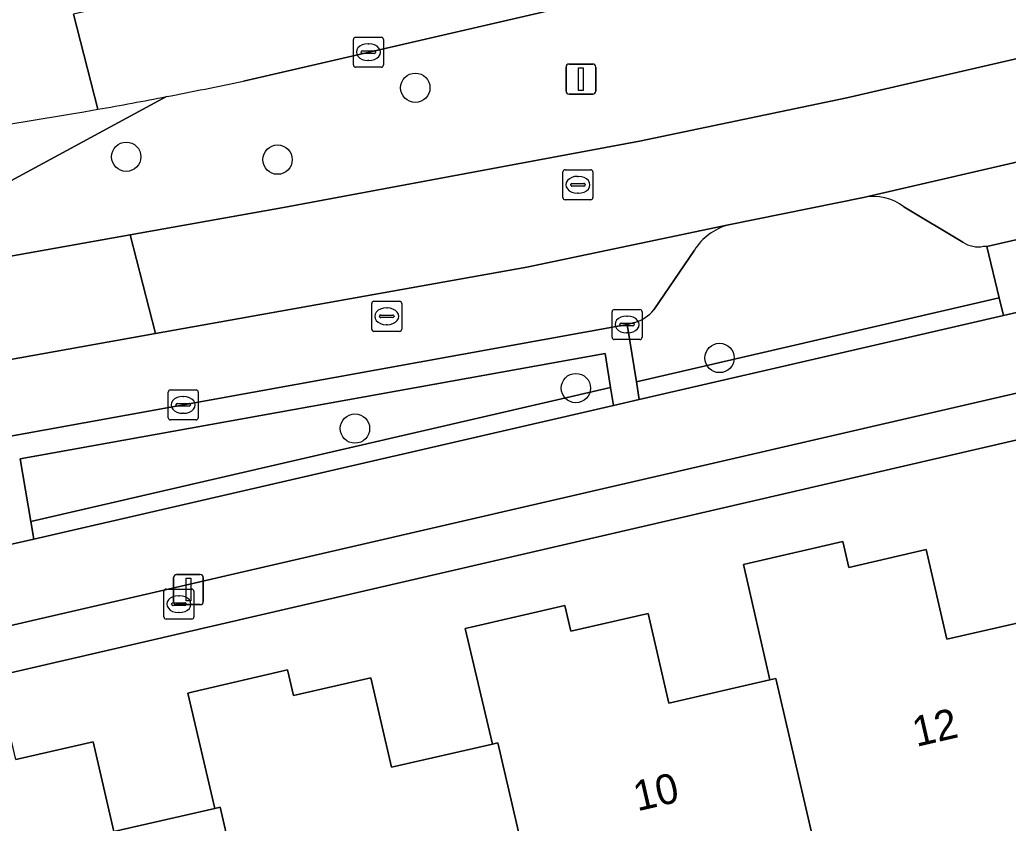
# Model space of a CAD drawing. Extents: x 156412 to 157779, y 382335 to 383768.
# Drawn here: x 156706.74 to 156739.66, y 382899.99 to 382926.74 of the extents above; entities that cross this region are included whole.
import ezdxf

# ---------------------------------------------------------------- set-up
doc = ezdxf.new("R2010")
doc.units = 0
for name, color, linetype in [('IMGEO_Berm_groen', 7, 'Continuous'), ('IMGEO_Boom', 7, 'Continuous'), ('IMGEO_Brandkraan', 7, 'Continuous'), ('IMGEO_Erf', 7, 'Continuous'), ('IMGEO_Fietspad_gesloten', 7, 'Continuous'), ('IMGEO_Groenvoorziening', 7, 'Continuous'), ('IMGEO_Haag', 7, 'Continuous'), ('IMGEO_Kolk', 7, 'Continuous'), ('IMGEO_Lichtmast', 7, 'Continuous'), ('IMGEO_Pand', 7, 'Continuous'), ('IMGEO_Pand_nummerreeks', 7, 'Continuous'), ('IMGEO_Parkeervlak_open', 7, 'Continuous'), ('IMGEO_Rijbaan_regionaal_gesloten', 7, 'Continuous'), ('IMGEO_Rioolput', 7, 'Continuous'), ('IMGEO_Voetpad_open', 7, 'Continuous')]:
    doc.layers.add(name, color=color, linetype=linetype)

msp = doc.modelspace()

# ---------------------------------------------------------------- linework, layer by layer
at = {"layer": 'IMGEO_Berm_groen'}
for points in [[(156802.928, 382939.975), (156805.571, 382940.585), (156804.396, 382945.536), (156802.141, 382944.974), (156801.715, 382944.946), (156796.626, 382943.745), (156774.357, 382938.587), (156714.192, 382924.699)], [(156711.629, 382924.18), (156699.533, 382917.637), (156710.418, 382919.581), (156715.524, 382920.493), (156727.381, 382922.7), (156734.281, 382924.139), (156802.928, 382939.975)], [(156691.926, 382916.279), (156699.533, 382917.637), (156711.629, 382924.18)], [(156734.842, 382920.826), (156730.342, 382919.906)], [(156738.145, 382919.339), (156736.186, 382920.508)], [(156727.229, 382916.661), (156726.967, 382916.592), (156727.276, 382914.688), (156739.362, 382917.478), (156738.952, 382919.195)], [(156729.21, 382919.064), (156727.857, 382917.077)], [(156738.952, 382919.195), (156738.842, 382919.199)]]:
    msp.add_lwpolyline(points, dxfattribs=at)
msp.add_lwpolyline([(156726.42, 382914.491), (156726.237, 382915.622), (156706.753, 382912.122), (156707.112, 382910.034)], close=True, dxfattribs=at)
for centre, radius, start, end in [((156683.087, 383071.719), 150.275, 280.94891, 281.94596), ((156686.01, 383056.502), 134.779, 279.96973, 280.95755), ((156684.675, 383063.787), 142.186, 273.82234, 279.9911), ((156735.166, 382919.195), 1.663, 52.1562, 101.2202), ((156730.829, 382918.069), 1.9, 104.8485, 148.4365), ((156738.656, 382920.076), 0.897, 235.2942, 281.9911), ((156726.834, 382917.94), 1.339, 287.1785, 319.8641)]:
    msp.add_arc(centre, radius, start, end, dxfattribs=at)
at = {"layer": 'IMGEO_Boom'}
for centre in [(156719.915, 382924.476), (156710.29, 382922.177), (156715.329, 382922.082), (156730.047, 382915.478), (156725.262, 382914.476), (156717.906, 382913.127)]:
    msp.add_circle(centre, 0.489, dxfattribs=at)
at = {"layer": 'IMGEO_Brandkraan'}
for p, q in [((156711.542, 382906.856), (156711.542, 382907.708)), ((156711.617, 382907.782), (156712.469, 382907.782)), ((156712.03, 382907.562), (156712.055, 382907.562)), ((156712.543, 382907.708), (156712.543, 382906.856)), ((156711.801, 382907.276), (156711.801, 382907.288)), ((156712.239, 382907.239), (156711.841, 382907.239)), ((156711.844, 382907.325), (156712.242, 382907.325)), ((156712.285, 382907.288), (156712.285, 382907.276)), ((156712.053, 382907.002), (156712.028, 382907.002)), ((156712.469, 382906.782), (156711.617, 382906.782))]:
    msp.add_line(p, q, dxfattribs=at)
for points in [[(156711.542, 382906.856), (156711.542, 382907.708)], [(156711.617, 382907.782), (156712.469, 382907.782)], [(156712.543, 382907.708), (156712.543, 382906.856)], [(156712.469, 382906.782), (156711.617, 382906.782)]]:
    msp.add_lwpolyline(points, dxfattribs=at)
for centre, radius, start, end in [((156711.619, 382907.706), 0.0765, 91.552, 178.448), ((156711.619, 382907.706), 0.0765, 91.552, 178.448), ((156712.467, 382907.706), 0.0765, 1.552, 88.448), ((156712.467, 382907.706), 0.0765, 1.552, 88.448), ((156711.841, 382907.285), 0.0403, 85.8775, 175.7526), ((156711.838, 382907.275), 0.0366, 178.938, 274.7102), ((156712.242, 382907.282), 0.043, 264.8664, 352.4533), ((156712.246, 382907.287), 0.0386, 1.7309, 96.639), ((156711.619, 382906.858), 0.0765, 181.552, 268.448), ((156711.619, 382906.858), 0.0765, 181.552, 268.448), ((156712.467, 382906.858), 0.0765, 271.552, 358.448), ((156712.467, 382906.858), 0.0765, 271.552, 358.448)]:
    msp.add_arc(centre, radius, start, end, dxfattribs=at)
for centre, major_axis, ratio, start_param, end_param in [((156712.029, 382907.282), (-0.387, 0.002), 0.722429, 4.712389, 7.853982), ((156712.054, 382907.282), (-0.39, 0.002), 0.717154, 1.570796, 4.712389)]:
    msp.add_ellipse(centre, major_axis=major_axis, ratio=ratio, start_param=start_param, end_param=end_param, dxfattribs=at)
at = {"layer": 'IMGEO_Erf'}
for points in [[(156774.309, 382920.694), (156684.12, 382899.829)], [(156706.609, 382902.103), (156709.184, 382902.695), (156709.875, 382899.712), (156713.238, 382900.482), (156712.338, 382904.313), (156712.522, 382904.356), (156715.658, 382905.097), (156715.855, 382904.24), (156718.43, 382904.832), (156719.121, 382901.849), (156722.484, 382902.619), (156721.578, 382906.467), (156721.771, 382906.512), (156724.897, 382907.234), (156725.094, 382906.377), (156727.669, 382906.969), (156728.36, 382903.986), (156731.723, 382904.756), (156730.844, 382908.6), (156731.028, 382908.642), (156734.155, 382909.363), (156734.352, 382908.506), (156736.927, 382909.098), (156737.618, 382906.115), (156740.981, 382906.885)]]:
    msp.add_lwpolyline(points, dxfattribs=at)
at = {"layer": 'IMGEO_Fietspad_gesloten'}
for points in [[(156674.773, 382899.258), (156767.182, 382920.602), (156826.292, 382934.262), (156902.955, 382951.999), (156911.251, 382953.909), (156913.318, 382954.385), (156939.803, 382960.484), (156939.156, 382962.984), (156887.943, 382951.159), (156887.089, 382950.962), (156864.935, 382945.847), (156864.068, 382945.647), (156859.834, 382944.669), (156852.462, 382942.964), (156851.598, 382942.764), (156830.312, 382937.841), (156829.479, 382937.648), (156815.976, 382934.507), (156815.173, 382934.345)], [(156809.782, 382933.13), (156809.3, 382933.028), (156807.367, 382932.551), (156806.116, 382932.217), (156791.735, 382928.919), (156790.862, 382928.717), (156789.293, 382928.354), (156769.36, 382923.765), (156768.531, 382923.574), (156756.642, 382920.837), (156755.788, 382920.641), (156740.33, 382917.082), (156739.502, 382916.892), (156732.188, 382915.208), (156727.372, 382914.098), (156726.516, 382913.9), (156707.213, 382909.45), (156706.422, 382909.267), (156685.15, 382904.363), (156675.452, 382902.127), (156672.959, 382901.552), (156671.88, 382901.564), (156670.262, 382901.777)]]:
    msp.add_lwpolyline(points, dxfattribs=at)
at = {"layer": 'IMGEO_Groenvoorziening'}
for points in [[(156739.362, 382917.478), (156727.276, 382914.688), (156727.372, 382914.098), (156732.188, 382915.208), (156739.502, 382916.892)], [(156726.516, 382913.9), (156726.42, 382914.491), (156707.112, 382910.034), (156707.213, 382909.45)]]:
    msp.add_lwpolyline(points, close=True, dxfattribs=at)
at = {"layer": 'IMGEO_Haag'}
for points in [[(156739.362, 382917.478), (156727.276, 382914.688), (156727.372, 382914.098), (156732.188, 382915.208), (156739.502, 382916.892)], [(156726.42, 382914.491), (156707.112, 382910.034), (156707.213, 382909.45), (156726.516, 382913.9)]]:
    msp.add_lwpolyline(points, close=True, dxfattribs=at)
at = {"layer": 'IMGEO_Kolk'}
for p, q in [((156717.852, 382925.234), (156717.852, 382926.086)), ((156717.927, 382926.16), (156718.779, 382926.16)), ((156718.34, 382925.94), (156718.365, 382925.94)), ((156718.853, 382926.086), (156718.853, 382925.234)), ((156718.111, 382925.654), (156718.111, 382925.666)), ((156718.549, 382925.617), (156718.151, 382925.617)), ((156718.154, 382925.703), (156718.552, 382925.703)), ((156718.595, 382925.666), (156718.595, 382925.654)), ((156718.363, 382925.38), (156718.338, 382925.38)), ((156718.779, 382925.16), (156717.927, 382925.16)), ((156726.541, 382917.092), (156727.393, 382917.092)), ((156726.466, 382916.166), (156726.466, 382917.018)), ((156726.954, 382916.872), (156726.979, 382916.872)), ((156727.467, 382917.018), (156727.467, 382916.166)), ((156726.725, 382916.586), (156726.725, 382916.598)), ((156727.163, 382916.549), (156726.765, 382916.549)), ((156726.768, 382916.635), (156727.166, 382916.635)), ((156727.209, 382916.598), (156727.209, 382916.586)), ((156727.393, 382916.092), (156726.541, 382916.092)), ((156726.977, 382916.312), (156726.952, 382916.312)), ((156711.76, 382914.415), (156712.612, 382914.415)), ((156711.685, 382913.489), (156711.685, 382914.341)), ((156712.173, 382914.195), (156712.198, 382914.195)), ((156712.686, 382914.341), (156712.686, 382913.489)), ((156711.944, 382913.909), (156711.944, 382913.921)), ((156712.382, 382913.872), (156711.984, 382913.872)), ((156711.987, 382913.958), (156712.385, 382913.958)), ((156712.428, 382913.921), (156712.428, 382913.909)), ((156712.612, 382913.415), (156711.76, 382913.415)), ((156712.196, 382913.635), (156712.171, 382913.635))]:
    msp.add_line(p, q, dxfattribs=at)
for points in [[(156717.852, 382925.234), (156717.852, 382926.086)], [(156717.927, 382926.16), (156718.779, 382926.16)], [(156718.853, 382926.086), (156718.853, 382925.234)], [(156718.779, 382925.16), (156717.927, 382925.16)], [(156726.541, 382917.092), (156727.393, 382917.092)], [(156726.466, 382916.166), (156726.466, 382917.018)], [(156727.467, 382917.018), (156727.467, 382916.166)], [(156727.393, 382916.092), (156726.541, 382916.092)], [(156711.76, 382914.415), (156712.612, 382914.415)], [(156711.685, 382913.489), (156711.685, 382914.341)], [(156712.686, 382914.341), (156712.686, 382913.489)], [(156712.612, 382913.415), (156711.76, 382913.415)]]:
    msp.add_lwpolyline(points, dxfattribs=at)
for centre, radius, start, end in [((156717.929, 382926.084), 0.0765, 91.552, 178.448), ((156717.929, 382926.084), 0.0765, 91.552, 178.448), ((156718.777, 382926.084), 0.0765, 1.552, 88.448), ((156718.777, 382926.084), 0.0765, 1.552, 88.448), ((156718.151, 382925.663), 0.0403, 85.8775, 175.7526), ((156718.148, 382925.653), 0.0366, 178.938, 274.7102), ((156718.552, 382925.66), 0.043, 264.8664, 352.4533), ((156718.556, 382925.665), 0.0386, 1.7309, 96.639), ((156717.929, 382925.236), 0.0765, 181.552, 268.448), ((156717.929, 382925.236), 0.0765, 181.552, 268.448), ((156718.777, 382925.236), 0.0765, 271.552, 358.448), ((156718.777, 382925.236), 0.0765, 271.552, 358.448), ((156726.543, 382917.016), 0.0765, 91.552, 178.448), ((156726.543, 382917.016), 0.0765, 91.552, 178.448), ((156727.391, 382917.016), 0.0765, 1.552, 88.448), ((156727.391, 382917.016), 0.0765, 1.552, 88.448), ((156726.765, 382916.595), 0.0403, 85.8775, 175.7526), ((156726.762, 382916.585), 0.0366, 178.938, 274.7102), ((156727.166, 382916.592), 0.043, 264.8664, 352.4533), ((156727.17, 382916.597), 0.0386, 1.7309, 96.639), ((156726.543, 382916.168), 0.0765, 181.552, 268.448), ((156726.543, 382916.168), 0.0765, 181.552, 268.448), ((156727.391, 382916.168), 0.0765, 271.552, 358.448), ((156727.391, 382916.168), 0.0765, 271.552, 358.448), ((156711.762, 382914.339), 0.0765, 91.552, 178.448), ((156711.762, 382914.339), 0.0765, 91.552, 178.448), ((156712.61, 382914.339), 0.0765, 1.552, 88.448), ((156712.61, 382914.339), 0.0765, 1.552, 88.448), ((156711.984, 382913.918), 0.0403, 85.8775, 175.7526), ((156711.981, 382913.908), 0.0366, 178.938, 274.7102), ((156712.385, 382913.915), 0.043, 264.8664, 352.4533), ((156712.389, 382913.92), 0.0386, 1.7309, 96.639), ((156711.762, 382913.491), 0.0765, 181.552, 268.448), ((156711.762, 382913.491), 0.0765, 181.552, 268.448), ((156712.61, 382913.491), 0.0765, 271.552, 358.448), ((156712.61, 382913.491), 0.0765, 271.552, 358.448)]:
    msp.add_arc(centre, radius, start, end, dxfattribs=at)
for centre, major_axis, ratio, start_param, end_param in [((156718.339, 382925.66), (-0.387, 0.002), 0.722429, 4.712389, 7.853982), ((156718.364, 382925.66), (-0.39, 0.002), 0.717154, 1.570796, 4.712389), ((156726.953, 382916.592), (-0.387, 0.002), 0.722429, 4.712389, 7.853982), ((156726.978, 382916.592), (-0.39, 0.002), 0.717154, 1.570796, 4.712389), ((156712.172, 382913.915), (-0.387, 0.002), 0.722429, 4.712389, 7.853982), ((156712.197, 382913.915), (-0.39, 0.002), 0.717154, 1.570796, 4.712389)]:
    msp.add_ellipse(centre, major_axis=major_axis, ratio=ratio, start_param=start_param, end_param=end_param, dxfattribs=at)
at = {"layer": 'IMGEO_Lichtmast'}
for p, q in [((156725.034, 382925.264), (156725.824, 382925.264)), ((156725.824, 382925.264), (156725.034, 382925.264)), ((156724.934, 382924.364), (156724.934, 382925.164)), ((156724.934, 382925.164), (156724.934, 382924.364)), ((156725.924, 382925.164), (156725.924, 382924.364)), ((156725.924, 382924.364), (156725.924, 382925.164)), ((156725.824, 382924.264), (156725.034, 382924.264)), ((156725.034, 382924.264), (156725.824, 382924.264)), ((156711.866, 382907.367), (156711.866, 382908.167)), ((156711.866, 382908.167), (156711.866, 382907.367)), ((156711.966, 382908.267), (156712.756, 382908.267)), ((156712.756, 382908.267), (156711.966, 382908.267)), ((156712.856, 382908.167), (156712.856, 382907.367)), ((156712.856, 382907.367), (156712.856, 382908.167)), ((156712.756, 382907.267), (156711.966, 382907.267)), ((156711.966, 382907.267), (156712.756, 382907.267))]:
    msp.add_line(p, q, dxfattribs=at)
for points in [[(156725.354, 382925.139), (156725.504, 382925.139), (156725.504, 382924.389), (156725.354, 382924.389), (156725.354, 382925.139)], [(156712.286, 382908.142), (156712.436, 382908.142), (156712.436, 382907.392), (156712.286, 382907.392), (156712.286, 382908.142)]]:
    msp.add_lwpolyline(points, dxfattribs=at)
for centre, start, end in [((156725.034, 382925.164), 90, 180), ((156725.034, 382925.164), 90, 180), ((156725.824, 382925.164), 0, 90), ((156725.824, 382925.164), 360, 90), ((156725.034, 382924.364), 180, 270), ((156725.034, 382924.364), 180, 270), ((156725.824, 382924.364), 270, 0), ((156725.824, 382924.364), 270, 0), ((156711.966, 382908.167), 90, 180), ((156711.966, 382908.167), 90, 180), ((156712.756, 382908.167), 0, 90), ((156712.756, 382908.167), 360, 90), ((156711.966, 382907.367), 180, 270), ((156711.966, 382907.367), 180, 270), ((156712.756, 382907.367), 270, 0), ((156712.756, 382907.367), 270, 0)]:
    msp.add_arc(centre, 0.1, start, end, dxfattribs=at)
at = {"layer": 'IMGEO_Pand'}
for points in [[(156740.981, 382906.885), (156737.618, 382906.115), (156736.927, 382909.098), (156734.352, 382908.506), (156734.155, 382909.363), (156731.028, 382908.642), (156730.844, 382908.6), (156731.723, 382904.756), (156731.921, 382904.801), (156733.644, 382897.395), (156734.036, 382895.922), (156739.025, 382897.074), (156738.682, 382898.558), (156742.92, 382899.538), (156741.197, 382906.934)], [(156731.723, 382904.756), (156728.36, 382903.986), (156727.669, 382906.969), (156725.094, 382906.377), (156724.897, 382907.234), (156721.771, 382906.512), (156721.578, 382906.467), (156722.484, 382902.619), (156722.666, 382902.661), (156724.387, 382895.257), (156724.779, 382893.784), (156729.768, 382894.936), (156729.425, 382896.42), (156733.644, 382897.395), (156731.921, 382904.801)], [(156722.484, 382902.619), (156719.121, 382901.849), (156718.43, 382904.832), (156715.855, 382904.24), (156715.658, 382905.097), (156712.522, 382904.356), (156712.338, 382904.313), (156713.238, 382900.482), (156713.412, 382900.522), (156715.13, 382893.118), (156715.521, 382891.648), (156720.5, 382892.798), (156720.158, 382894.279), (156724.387, 382895.257), (156722.666, 382902.661)], [(156713.238, 382900.482), (156709.875, 382899.712), (156709.184, 382902.695), (156706.609, 382902.103), (156706.412, 382902.96), (156703.279, 382902.22), (156703.092, 382902.176), (156703.972, 382898.336), (156704.169, 382898.381), (156705.883, 382890.982), (156706.274, 382889.512), (156711.253, 382890.662), (156710.911, 382892.143), (156715.13, 382893.118), (156713.412, 382900.522)]]:
    msp.add_lwpolyline(points, close=True, dxfattribs=at)
at = {"layer": 'IMGEO_Parkeervlak_open'}
for points in [[(156759.614, 382926.551), (156734.842, 382920.826)], [(156738.842, 382919.199), (156738.952, 382919.195), (156756.127, 382923.141), (156756.499, 382923.237)], [(156736.186, 382920.508), (156738.145, 382919.339)], [(156730.342, 382919.906), (156723.625, 382918.503), (156711.264, 382916.292), (156693.491, 382913.113)], [(156727.857, 382917.077), (156729.21, 382919.064)], [(156697.84, 382911.316), (156726.967, 382916.592)], [(156726.967, 382916.592), (156727.229, 382916.661)]]:
    msp.add_lwpolyline(points, dxfattribs=at)
for centre, radius, start, end in [((156735.166, 382919.195), 1.663, 52.1562, 101.2202), ((156730.829, 382918.069), 1.9, 104.8485, 148.4365), ((156738.656, 382920.076), 0.897, 235.2942, 281.9911), ((156726.834, 382917.94), 1.339, 287.1785, 319.8641)]:
    msp.add_arc(centre, radius, start, end, dxfattribs=at)
at = {"layer": 'IMGEO_Rijbaan_regionaal_gesloten'}
for points in [[(156774.357, 382938.587), (156796.626, 382943.745), (156801.715, 382944.946), (156800.991, 382948.075), (156791.582, 382945.908), (156775.087, 382942.142), (156735.976, 382933.156), (156708.529, 382926.927), (156709.344, 382923.758)], [(156714.192, 382924.699), (156774.357, 382938.587)], [(156709.344, 382923.758), (156708.529, 382926.927)], [(156710.418, 382919.581), (156699.533, 382917.637), (156691.926, 382916.279)], [(156693.491, 382913.113), (156711.264, 382916.292), (156710.418, 382919.581)]]:
    msp.add_lwpolyline(points, dxfattribs=at)
msp.add_lwpolyline([(156759.614, 382926.551), (156763.94, 382927.511), (156794.431, 382934.555), (156803.711, 382936.72), (156802.928, 382939.975), (156734.281, 382924.139), (156727.381, 382922.7), (156715.524, 382920.493), (156710.418, 382919.581), (156711.264, 382916.292), (156723.625, 382918.503), (156730.342, 382919.906), (156734.842, 382920.826)], close=True, dxfattribs=at)
for centre, radius, start, end in [((156683.087, 383071.719), 150.275, 280.94891, 281.94596), ((156686.01, 383056.502), 134.779, 279.96973, 280.95755), ((156684.675, 383063.787), 142.186, 273.82234, 279.9911)]:
    msp.add_arc(centre, radius, start, end, dxfattribs=at)
at = {"layer": 'IMGEO_Rioolput'}
for p, q in [((156724.83, 382920.819), (156724.83, 382921.671)), ((156724.905, 382921.745), (156725.757, 382921.745)), ((156725.831, 382921.671), (156725.831, 382920.819)), ((156725.318, 382921.525), (156725.343, 382921.525)), ((156725.089, 382921.239), (156725.089, 382921.251)), ((156725.527, 382921.202), (156725.129, 382921.202)), ((156725.132, 382921.288), (156725.53, 382921.288)), ((156725.573, 382921.251), (156725.573, 382921.239)), ((156725.757, 382920.745), (156724.905, 382920.745)), ((156725.341, 382920.965), (156725.316, 382920.965)), ((156718.539, 382917.365), (156719.391, 382917.365)), ((156718.464, 382916.439), (156718.464, 382917.291)), ((156718.952, 382917.145), (156718.977, 382917.145)), ((156719.465, 382917.291), (156719.465, 382916.439)), ((156718.723, 382916.859), (156718.723, 382916.871)), ((156719.161, 382916.822), (156718.763, 382916.822)), ((156718.766, 382916.908), (156719.164, 382916.908)), ((156719.207, 382916.871), (156719.207, 382916.859)), ((156718.975, 382916.585), (156718.95, 382916.585)), ((156719.391, 382916.365), (156718.539, 382916.365))]:
    msp.add_line(p, q, dxfattribs=at)
for points in [[(156724.83, 382920.819), (156724.83, 382921.671)], [(156724.905, 382921.745), (156725.757, 382921.745)], [(156725.831, 382921.671), (156725.831, 382920.819)], [(156725.757, 382920.745), (156724.905, 382920.745)], [(156718.539, 382917.365), (156719.391, 382917.365)], [(156718.464, 382916.439), (156718.464, 382917.291)], [(156719.465, 382917.291), (156719.465, 382916.439)], [(156719.391, 382916.365), (156718.539, 382916.365)]]:
    msp.add_lwpolyline(points, dxfattribs=at)
for centre, radius, start, end in [((156724.907, 382921.669), 0.0765, 91.552, 178.448), ((156724.907, 382921.669), 0.0765, 91.552, 178.448), ((156725.755, 382921.669), 0.0765, 1.552, 88.448), ((156725.755, 382921.669), 0.0765, 1.552, 88.448), ((156725.129, 382921.248), 0.0403, 85.8775, 175.7526), ((156725.126, 382921.238), 0.0366, 178.938, 274.7102), ((156725.53, 382921.245), 0.043, 264.8664, 352.4533), ((156725.534, 382921.25), 0.0386, 1.7309, 96.639), ((156724.907, 382920.821), 0.0765, 181.552, 268.448), ((156724.907, 382920.821), 0.0765, 181.552, 268.448), ((156725.755, 382920.821), 0.0765, 271.552, 358.448), ((156725.755, 382920.821), 0.0765, 271.552, 358.448), ((156718.541, 382917.289), 0.0765, 91.552, 178.448), ((156718.541, 382917.289), 0.0765, 91.552, 178.448), ((156719.389, 382917.289), 0.0765, 1.552, 88.448), ((156719.389, 382917.289), 0.0765, 1.552, 88.448), ((156718.763, 382916.868), 0.0403, 85.8775, 175.7526), ((156718.76, 382916.858), 0.0366, 178.938, 274.7102), ((156719.164, 382916.865), 0.043, 264.8664, 352.4533), ((156719.168, 382916.87), 0.0386, 1.7309, 96.639), ((156718.541, 382916.441), 0.0765, 181.552, 268.448), ((156718.541, 382916.441), 0.0765, 181.552, 268.448), ((156719.389, 382916.441), 0.0765, 271.552, 358.448), ((156719.389, 382916.441), 0.0765, 271.552, 358.448)]:
    msp.add_arc(centre, radius, start, end, dxfattribs=at)
for centre, major_axis, ratio, start_param, end_param in [((156725.317, 382921.245), (-0.387, 0.002), 0.722429, 4.712389, 7.853982), ((156725.342, 382921.245), (-0.39, 0.002), 0.717154, 1.570796, 4.712389), ((156718.951, 382916.865), (-0.387, 0.002), 0.722429, 4.712389, 7.853982), ((156718.976, 382916.865), (-0.39, 0.002), 0.717154, 1.570796, 4.712389)]:
    msp.add_ellipse(centre, major_axis=major_axis, ratio=ratio, start_param=start_param, end_param=end_param, dxfattribs=at)
at = {"layer": 'IMGEO_Voetpad_open'}
for points in [[(156903.296, 382950.523), (156904.698, 382950.847), (156910.458, 382952.176), (156911.592, 382952.432), (156911.251, 382953.909), (156902.955, 382951.999), (156826.292, 382934.262), (156767.182, 382920.602), (156674.773, 382899.258)], [(156673.213, 382897.345), (156682.265, 382899.418), (156684.12, 382899.829), (156774.309, 382920.694), (156774.651, 382920.773), (156774.992, 382920.852), (156776.018, 382921.089), (156779.301, 382921.834), (156780.385, 382922.087), (156781.069, 382922.247), (156806.375, 382928.091), (156824.938, 382932.403), (156827.589, 382932.999), (156827.978, 382933.083), (156828.922, 382933.312), (156903.296, 382950.523)]]:
    msp.add_lwpolyline(points, dxfattribs=at)
for points in [[(156740.33, 382917.082), (156740.202, 382917.672), (156739.994, 382918.628), (156750.151, 382920.98), (156755.472, 382922.161), (156755.663, 382921.241), (156755.788, 382920.641), (156756.642, 382920.837), (156756.508, 382921.435), (156756.127, 382923.141), (156738.952, 382919.195), (156739.362, 382917.478), (156739.502, 382916.892)], [(156726.967, 382916.592), (156697.84, 382911.316), (156698.022, 382910.552), (156705.908, 382911.942), (156706.31, 382909.849), (156706.422, 382909.267), (156707.213, 382909.45), (156707.112, 382910.034), (156706.753, 382912.122), (156726.237, 382915.622), (156726.42, 382914.491), (156726.516, 382913.9), (156727.372, 382914.098), (156727.276, 382914.688)]]:
    msp.add_lwpolyline(points, close=True, dxfattribs=at)

# ---------------------------------------------------------------- texts
at = {"layer": 'IMGEO_Pand_nummerreeks'}
for s, p in [('12', (156736.601, 382902.525)), ('10', (156727.31, 382900.38))]:
    msp.add_text(s, height=1, rotation=13.0004, dxfattribs=at).set_placement(p)

doc.saveas('drawing.dxf')
